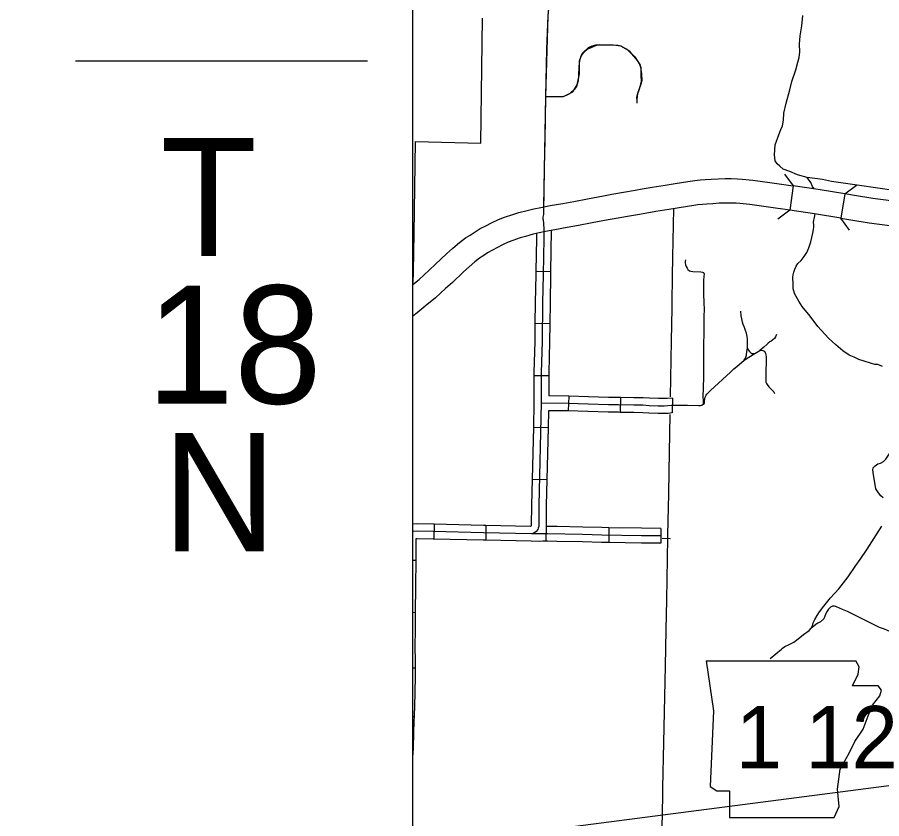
# Model space of a CAD drawing. Extents: x 670147 to 673275, y 705573 to 707613.
# Drawn here: x 671069.5 to 671245.2, y 706283.8 to 706446.7 of the extents above; entities that cross this region are included whole.
import ezdxf

# ---------------------------------------------------------------- set-up
doc = ezdxf.new("R2010")
doc.units = 0
for name, color, linetype in [('10', 7, 'Continuous'), ('21', 7, 'Continuous'), ('31', 7, 'Continuous'), ('32', 7, 'Continuous'), ('33', 7, 'Continuous'), ('34', 7, 'Continuous'), ('35', 7, 'Continuous'), ('37', 7, 'Continuous'), ('5', 7, 'Continuous'), ('6', 7, 'Continuous'), ('Default', 7, 'Continuous'), ('R_NoPlot', 7, 'Continuous')]:
    doc.layers.add(name, color=color, linetype=linetype)

msp = doc.modelspace()

# ---------------------------------------------------------------- linework, layer by layer
at = {"layer": '10'}
for points in [[(671149.93, 706392.34), (671151.21, 706393.4), (671153.21, 706395.25), (671154.56, 706396.47), (671156.79, 706398.58), (671158.06, 706399.73), (671159.41, 706400.89), (671160.66, 706401.82), (671161.59, 706402.4), (671162.38, 706402.96), (671163.63, 706403.72), (671164.75, 706404.31), (671165.9, 706404.93), (671167.32, 706405.57), (671168.53, 706406.04), (671170.27, 706406.62), (671171.47, 706406.97), (671173.16, 706407.42), (671174.51, 706407.74), (671175.93, 706408.03), (671177.84, 706408.4), (671180.42, 706408.86), (671182.67, 706409.25), (671185.43, 706409.77), (671188.71, 706410.42), (671190.41, 706410.73), (671192.75, 706411.12), (671195.09, 706411.52), (671196.53, 706411.82), (671198.55, 706412.16), (671201.24, 706412.55), (671202.85, 706412.81), (671204.96, 706413.16), (671206.29, 706413.37), (671207.27, 706413.5), (671208.33, 706413.62), (671209.34, 706413.7), (671210.59, 706413.78), (671211.98, 706413.86), (671213.39, 706413.9), (671214.61, 706413.91), (671215.91, 706413.86), (671216.85, 706413.79), (671219.04, 706413.57), (671220.53, 706413.37), (671222.95, 706413.04), (671227.27, 706412.4), (671226.54, 706407.45)], [(671232.3, 706411.68), (671227.27, 706412.4)], [(671237.72, 706410.78), (671232.3, 706411.68)], [(671237.72, 706410.78), (671236.95, 706405.84), (671238.96, 706405.53), (671242.71, 706404.93), (671246.36, 706404.41), (671249.15, 706403.98), (671251.89, 706403.63), (671255.92, 706403.02), (671262, 706402.16)], [(671262, 706402.16), (671261.67, 706402.7), (671261.43, 706403.2), (671261.3, 706403.8), (671261.26, 706404.49), (671261.35, 706405.17), (671261.66, 706405.94), (671262.15, 706406.65), (671262.67, 706407.12), (671256.64, 706407.97), (671252.58, 706408.59), (671249.85, 706408.94), (671247.09, 706409.36), (671243.46, 706409.87), (671239.74, 706410.47), (671237.72, 706410.78)], [(671226.54, 706407.45), (671222.24, 706408.09), (671219.87, 706408.42), (671218.46, 706408.6), (671216.41, 706408.81), (671215.63, 706408.87), (671214.55, 706408.91), (671213.48, 706408.9), (671212.18, 706408.87), (671210.9, 706408.79), (671209.71, 706408.71), (671208.81, 706408.64), (671207.89, 706408.54), (671207.02, 706408.42), (671205.75, 706408.22), (671203.66, 706407.88), (671202, 706407.61), (671199.33, 706407.22), (671197.46, 706406.9), (671196.02, 706406.6), (671193.58, 706406.19), (671191.26, 706405.81), (671189.65, 706405.51), (671186.39, 706404.87), (671183.57, 706404.33), (671181.29, 706403.93), (671178.76, 706403.48), (671176.9, 706403.12), (671175.57, 706402.85), (671174.38, 706402.58), (671172.82, 706402.15), (671171.76, 706401.84), (671170.23, 706401.34), (671169.27, 706400.96), (671168.12, 706400.44), (671167.11, 706399.9), (671166.1, 706399.37), (671165.12, 706398.77), (671164.35, 706398.23), (671163.48, 706397.69), (671162.53, 706396.99), (671161.37, 706395.99), (671160.19, 706394.91), (671157.95, 706392.79), (671156.58, 706391.56), (671154.51, 706389.64), (671152.45, 706387.93), (671150.77, 706386.58), (671149.93, 706385.91)], [(671231.59, 706406.73), (671226.54, 706407.45)], [(671236.95, 706405.84), (671231.59, 706406.73)]]:
    msp.add_lwpolyline(points, dxfattribs=at)
at = {"layer": '21'}
for p, q in [((671209.53, 706315.86), (671211.05, 706305.71)), ((671240.66, 706314.67), (671239.96, 706315.84)), ((671240.49, 706313.15), (671240.66, 706314.67)), ((671239.3, 706310.78), (671240.49, 706313.15)), ((671244.55, 706310.78), (671239.3, 706310.78)), ((671245.23, 706309.94), (671244.55, 706310.78)), ((671244.89, 706308.75), (671245.23, 706309.94)), ((671243.36, 706306.89), (671244.89, 706308.75)), ((671242.52, 706304.69), (671243.36, 706306.89)), ((671211.05, 706305.71), (671210.37, 706290.31)), ((671241.5, 706301.99), (671242.52, 706304.69)), ((671239.81, 706299.45), (671241.5, 706301.99)), ((671238.63, 706297.08), (671239.81, 706299.45)), ((671236.77, 706293.87), (671238.63, 706297.08)), ((671236.26, 706289.81), (671236.77, 706293.87)), ((671210.37, 706290.31), (671211.73, 706289.47)), ((671211.73, 706289.47), (671214.27, 706289.47)), ((671214.27, 706289.47), (671214.27, 706284.05)), ((671236.6, 706286.25), (671236.26, 706289.81)), ((671235.58, 706284.05), (671236.6, 706286.25)), ((671214.27, 706284.05), (671235.58, 706284.05))]:
    msp.add_line(p, q, dxfattribs=at)
msp.add_lwpolyline([(671209.53, 706315.86), (671239.96, 706315.84)], dxfattribs=at)
at = {"layer": '31'}
for points in [[(671176.41, 706405.57), (671176.45, 706406.03), (671176.54, 706406.62), (671176.56, 706407.21), (671176.58, 706408.3), (671176.61, 706410.29), (671176.61, 706410.94), (671176.68, 706416.13), (671176.79, 706421.69), (671176.99, 706430.59), (671177.17, 706440.23), (671177.44, 706446.99), (671177.51, 706447.83), (671177.59, 706448.32), (671177.68, 706449.04), (671177.73, 706449.35)], [(671195.45, 706430.08), (671195.45, 706430.39), (671195.58, 706430.98), (671195.98, 706432.13), (671196.29, 706433.09), (671196.41, 706433.71), (671196.36, 706434.8), (671196.34, 706436.41), (671196.12, 706437.09), (671195.59, 706437.92), (671194.1, 706439.63), (671193.2, 706440.29), (671192.28, 706440.79), (671191.66, 706440.92), (671187.77, 706441.09), (671187.08, 706440.99), (671186.28, 706440.78), (671185.54, 706440.47), (671184.67, 706439.66), (671184.08, 706438.79), (671183.77, 706437.83), (671183.68, 706436.75), (671183.63, 706434.73), (671183.52, 706433.77), (671183.36, 706433.12), (671183.17, 706432.63), (671182.73, 706431.98), (671182.14, 706431.43), (671181.76, 706431.1), (671181.08, 706430.79), (671180.54, 706430.58), (671179.33, 706430.53), (671176.99, 706430.59)]]:
    msp.add_lwpolyline(points, dxfattribs=at)
at = {"layer": '32'}
for p, q in [((671174.92, 706395.05), (671177.92, 706394.99)), ((671174.75, 706384.48), (671177.75, 706384.44)), ((671174.54, 706373.9), (671177.54, 706373.9)), ((671181.61, 706369.66), (671181.53, 706366.66)), ((671192.15, 706369.38), (671192.1, 706366.38)), ((671202.7, 706369.25), (671202.65, 706366.25)), ((671174.42, 706363.38), (671177.42, 706363.31)), ((671174.18, 706352.82), (671177.18, 706352.75)), ((671154.23, 706343.63), (671154.16, 706340.63)), ((671164.79, 706343.38), (671164.73, 706340.39)), ((671177.01, 706343.2), (671176.96, 706340.2)), ((671189.8, 706342.93), (671189.75, 706339.93)), ((671200.35, 706342.77), (671200.32, 706339.77)), ((671149.93, 706336.31), (671150.5, 706336.31)), ((671149.93, 706325.74), (671150.42, 706325.73)), ((671149.93, 706314.45), (671150.4, 706314.44)), ((671149.93, 706304.59), (671150.17, 706304.59))]:
    msp.add_line(p, q, dxfattribs=at)
for points in [[(671176.41, 706405.57), (671176.51, 706404.67), (671176.54, 706403.69), (671176.54, 706401.72), (671176.41, 706394.4), (671176.31, 706388.64), (671176.19, 706380.77), (671176.04, 706374.46), (671176.04, 706368.25)], [(671175.04, 706402.73), (671175.04, 706401.73), (671174.92, 706395.05)], [(671178.07, 706403.36), (671177.92, 706394.99)], [(671174.92, 706395.05), (671174.91, 706394.43), (671174.81, 706388.66), (671174.75, 706384.48)], [(671177.92, 706394.99), (671177.91, 706394.38), (671177.81, 706388.61), (671177.75, 706384.44)], [(671174.75, 706384.48), (671174.69, 706380.8), (671174.54, 706374.48), (671174.54, 706373.9)], [(671177.75, 706384.44), (671177.69, 706380.74), (671177.54, 706374.45), (671177.54, 706373.9)], [(671174.54, 706373.9), (671174.54, 706368.26), (671174.42, 706363.38)], [(671177.54, 706373.9), (671177.54, 706369.72)], [(671181.61, 706369.66), (671181.55, 706369.66), (671177.54, 706369.72)], [(671192.15, 706369.38), (671191.77, 706369.39), (671189.72, 706369.41), (671185.62, 706369.54), (671181.61, 706369.66)], [(671202.7, 706369.29), (671201.65, 706369.18), (671201.02, 706369.17), (671199.86, 706369.17), (671198.04, 706369.23), (671196.76, 706369.31), (671194.88, 706369.34), (671192.15, 706369.38)], [(671176.04, 706368.25), (671175.55, 706347.49), (671175.51, 706343.18), (671175.43, 706342.85), (671175.32, 706342.58), (671174.96, 706342.17), (671174.5, 706341.84), (671174.05, 706341.7), (671164.26, 706341.9), (671154.06, 706342.13), (671150.8, 706342.2), (671150.07, 706342.18), (671149.93, 706342.15)], [(671202.68, 706367.75), (671202.41, 706367.75), (671201.74, 706367.68), (671201.04, 706367.67), (671199.83, 706367.67), (671197.97, 706367.73), (671196.7, 706367.81), (671194.85, 706367.84), (671191.75, 706367.89), (671189.68, 706367.91), (671185.57, 706368.04), (671181.52, 706368.16), (671176.04, 706368.25)], [(671177.5, 706366.72), (671177.42, 706363.31)], [(671181.53, 706366.66), (671181.49, 706366.66), (671177.5, 706366.72)], [(671192.1, 706366.38), (671191.73, 706366.39), (671189.65, 706366.41), (671185.53, 706366.54), (671181.53, 706366.66)], [(671202.66, 706366.27), (671201.83, 706366.18), (671201.05, 706366.17), (671199.81, 706366.17), (671197.9, 706366.24), (671196.65, 706366.31), (671194.83, 706366.34), (671192.1, 706366.38)], [(671174.42, 706363.38), (671174.18, 706352.82)], [(671177.42, 706363.31), (671177.18, 706352.75)], [(671174.18, 706352.82), (671174.05, 706347.51), (671174.01, 706343.37), (671173.98, 706343.32)], [(671177.18, 706352.75), (671177.05, 706347.46), (671177.01, 706343.2)], [(671154.23, 706343.63), (671154.09, 706343.63), (671150.8, 706343.7), (671149.93, 706343.68)], [(671164.79, 706343.38), (671164.29, 706343.39), (671154.23, 706343.63)], [(671173.98, 706343.32), (671173.95, 706343.29), (671173.83, 706343.2), (671164.79, 706343.38)], [(671179.24, 706343.15), (671177.01, 706343.2)], [(671189.8, 706342.93), (671188.37, 706342.95), (671184.48, 706343.06), (671179.24, 706343.15)], [(671200.35, 706342.77), (671196.44, 706342.81), (671189.8, 706342.93)], [(671200.33, 706341.27), (671196.42, 706341.31), (671188.34, 706341.45), (671184.44, 706341.56), (671177.31, 706341.69), (671176.34, 706341.72), (671175.6, 706341.66), (671174.05, 706341.7)], [(671154.16, 706340.63), (671154.03, 706340.63), (671150.8, 706340.7), (671150.53, 706340.69), (671150.51, 706339.83), (671150.5, 706336.31)], [(671164.73, 706340.39), (671164.23, 706340.4), (671154.16, 706340.63)], [(671174.01, 706340.2), (671164.73, 706340.39)], [(671179.19, 706340.16), (671177.27, 706340.19), (671176.37, 706340.21), (671175.64, 706340.16), (671174.01, 706340.2)], [(671189.75, 706339.93), (671188.3, 706339.95), (671184.41, 706340.06), (671179.19, 706340.16)], [(671200.32, 706339.77), (671196.4, 706339.81), (671189.75, 706339.93)], [(671150.5, 706336.31), (671150.48, 706331.06), (671150.42, 706325.73)], [(671150.42, 706325.73), (671150.37, 706322.3), (671150.34, 706318.65), (671150.41, 706316.01), (671150.4, 706315.18)], [(671150.4, 706315.18), (671150.37, 706312.99), (671150.32, 706309.26), (671150.17, 706304.59)], [(671150.17, 706304.59), (671150.14, 706303.74), (671149.98, 706298.41), (671149.93, 706296.75)]]:
    msp.add_lwpolyline(points, dxfattribs=at)
at = {"layer": '33'}
for points in [[(671176.58, 706408.3), (671176.99, 706430.59), (671177.44, 706446.99), (671177.59, 706448.33)], [(671176.99, 706430.59), (671180.57, 706430.59), (671182.42, 706431.55), (671183.35, 706432.93), (671183.78, 706435.19), (671183.83, 706437.81), (671184.37, 706439.3), (671185.38, 706440.23), (671187.44, 706441.05), (671190.73, 706441.08), (671192.14, 706440.85), (671193.55, 706440.09), (671195.02, 706438.63), (671195.97, 706437.16), (671196.2, 706436.57), (671196.4, 706435.22), (671196.45, 706433.78), (671196.2, 706432.91), (671195.61, 706431.19), (671195.47, 706430.06), (671195.46, 706429.23)]]:
    msp.add_lwpolyline(points, dxfattribs=at)
at = {"layer": '34'}
for points in [[(671205.33, 706397.36), (671205.28, 706397.07), (671205.31, 706396.77), (671205.36, 706396.36), (671205.47, 706396), (671205.67, 706395.67), (671205.85, 706395.42), (671206.14, 706395.17), (671206.45, 706395.08), (671206.85, 706395.03), (671208.44, 706394.96), (671208.81, 706394.9), (671208.99, 706394.79), (671209.07, 706394.64), (671209.13, 706394.44), (671209.1, 706394.09), (671209.08, 706393.76), (671209, 706393.36), (671208.99, 706392.73), (671208.99, 706391.55), (671209.01, 706390.57), (671209.07, 706388.55), (671209.12, 706387.33), (671209.07, 706385.89), (671209.08, 706383.48), (671209.07, 706382.16), (671209.04, 706380.53), (671209.04, 706378.99), (671209.01, 706375.95), (671209, 706374.67), (671209, 706373.48), (671208.91, 706369.47), (671208.94, 706368.82), (671208.96, 706368.47), (671208.96, 706368.19), (671208.94, 706368.03), (671208.82, 706367.89), (671208.68, 706367.79), (671208.53, 706367.74), (671208.33, 706367.71), (671208, 706367.71), (671205.77, 706367.78), (671203.25, 706367.74), (671202.68, 706367.75)], [(671217.3, 706376.97), (671217.52, 706377.39), (671217.73, 706378.01), (671217.84, 706378.72), (671217.94, 706379.43), (671217.95, 706380.04), (671217.96, 706380.61), (671217.93, 706381.26), (671217.86, 706381.82), (671217.73, 706382.45), (671217.55, 706383.02), (671217.33, 706383.66), (671217.11, 706384.25), (671216.97, 706384.71), (671216.8, 706385.4), (671216.68, 706385.99), (671216.6, 706386.93)], [(671223.88, 706382.22), (671223.66, 706381.75), (671223.42, 706381.41), (671223.14, 706381.13), (671222.75, 706380.82), (671222.51, 706380.7), (671222.18, 706380.45), (671221.86, 706380.18), (671221.27, 706379.62), (671220.88, 706379.28), (671220.5, 706378.97)], [(671208.94, 706368.03), (671209.07, 706368.06), (671209.15, 706368.11), (671209.21, 706368.26), (671209.25, 706368.66), (671209.29, 706369.11), (671209.38, 706369.46), (671209.57, 706369.84), (671209.71, 706370.05), (671209.84, 706370.23), (671210.01, 706370.42), (671210.47, 706370.83), (671212.07, 706372.28), (671214.5, 706374.58), (671215.19, 706375.22), (671215.77, 706375.7), (671217.3, 706376.97), (671218.24, 706377.63), (671219.43, 706378.33), (671220.5, 706378.97), (671220.75, 706379.01), (671221.06, 706378.94), (671221.34, 706378.79), (671221.52, 706378.57), (671221.65, 706378.33), (671221.7, 706378.06), (671221.76, 706377.69), (671221.76, 706376.83), (671221.69, 706374.52), (671221.7, 706373.2), (671221.72, 706372.51), (671221.79, 706372.26), (671221.95, 706372.01), (671222.27, 706371.57), (671222.76, 706371.1), (671223.11, 706370.78), (671223.29, 706370.57), (671223.4, 706370.35), (671223.54, 706370.2)], [(671217.94, 706379.43), (671218.08, 706379.09), (671218.34, 706378.73), (671218.65, 706378.45), (671218.84, 706378.37), (671219.06, 706378.35), (671219.43, 706378.33)]]:
    msp.add_lwpolyline(points, dxfattribs=at)
at = {"layer": '35'}
for points in [[(671231.49, 706411.79), (671231.18, 706412.3), (671230.83, 706413.1), (671230.06, 706414.11), (671228.15, 706414.67), (671226.56, 706415.35), (671225.23, 706415.83), (671224.51, 706416.42), (671224.02, 706416.89), (671223.57, 706417.51), (671223.48, 706418.73), (671223.57, 706420.77), (671224.3, 706422.81), (671224.75, 706423.9), (671225.07, 706424.62), (671225.29, 706425.8), (671225.38, 706427.2), (671225.84, 706429.24), (671226.56, 706431.92), (671226.97, 706433.64), (671227.79, 706435.99), (671228.19, 706437.53), (671228.46, 706438.49), (671228.6, 706439.66), (671228.56, 706441.2), (671228.69, 706442.91), (671229.01, 706444.95), (671229.19, 706447.03)], [(671250.4, 706411.25), (671249.35, 706411.34), (671247.27, 706411.52), (671245.44, 706411.84), (671239.78, 706412.63), (671235.07, 706413.32), (671233.23, 706413.74), (671230.06, 706414.11)], [(671245.41, 706375.69), (671244.91, 706375.93), (671244.44, 706376.09), (671243.88, 706376.11), (671242.98, 706376.39), (671241.69, 706376.77), (671240.58, 706377.15), (671239.64, 706377.6), (671238.65, 706377.98), (671237.32, 706378.86), (671235.89, 706380.07), (671234.46, 706381.49), (671232.29, 706383.82), (671230.7, 706385.93), (671229.05, 706387.9), (671228.39, 706389), (671227.58, 706390.42), (671227.24, 706391.49), (671227.22, 706392.47), (671227.18, 706393.8), (671227.24, 706394.36), (671227.38, 706394.84), (671227.6, 706395.47), (671227.88, 706396.08), (671228.18, 706396.63), (671228.85, 706397.23), (671229.49, 706398.07), (671229.99, 706398.84), (671230.4, 706399.8), (671230.82, 706401.05), (671231.24, 706402.78), (671231.4, 706403.54), (671231.48, 706404.08), (671231.48, 706404.52), (671231.4, 706404.99), (671231.46, 706405.47), (671231.58, 706405.99), (671231.7, 706406.71)], [(671243.53, 706355.11), (671243.89, 706355.5), (671244.44, 706355.89), (671244.99, 706356.02), (671245.64, 706356.36), (671246.06, 706356.86), (671246.66, 706357.69), (671247.15, 706358.79), (671247.68, 706360.23), (671248.12, 706361.69), (671248.46, 706362.92)], [(671245.56, 706349), (671245.07, 706349.39), (671244.6, 706349.99), (671244.05, 706350.83), (671243.89, 706351.74), (671243.6, 706353.65), (671243.45, 706354.67), (671243.53, 706355.11)], [(671222.56, 706316.37), (671224.85, 706318.23), (671225.06, 706318.45), (671225.58, 706318.79), (671226.42, 706319.21), (671227.41, 706319.68), (671228.24, 706320.36), (671229.37, 706321.2), (671230.51, 706322.06), (671230.93, 706322.5), (671231.17, 706323.02), (671231.3, 706323.57), (671231.64, 706324.3), (671232.11, 706325.11), (671232.62, 706325.86), (671233.45, 706326.96), (671234.86, 706328.68), (671236.54, 706330.48), (671238.42, 706332.97), (671239.98, 706335.24), (671240.87, 706336.5), (671242.28, 706338.59), (671244.21, 706341.57), (671245.27, 706343.25)], [(671237.29, 706326.33), (671236.06, 706326.84), (671235.63, 706326.96), (671235.25, 706326.98), (671234.81, 706326.76), (671234.44, 706326.39), (671234.02, 706325.79), (671233.7, 706324.92), (671233.48, 706324.38), (671232.77, 706323.83), (671232.23, 706323.55), (671231.87, 706323.25), (671231.44, 706322.95), (671230.93, 706322.5)], [(671255.23, 706318.52), (671254.68, 706318.55), (671253.71, 706318.82), (671252.45, 706319.3), (671250.81, 706320.11), (671247.65, 706321.49), (671245.84, 706322.3), (671244.77, 706322.64), (671243.55, 706323.27), (671238.31, 706325.91), (671237.29, 706326.33)]]:
    msp.add_lwpolyline(points, dxfattribs=at)
at = {"layer": '37'}
for points in [[(671225.47, 706414.81), (671227.26, 706412.4)], [(671237.73, 706410.78), (671240.15, 706412.54)], [(671226.54, 706407.45), (671224.13, 706405.66)], [(671238.71, 706403.41), (671236.95, 706405.84)]]:
    msp.add_lwpolyline(points, dxfattribs=at)
at = {"layer": '5'}
msp.add_lwpolyline([(671202.31, 706340.7), (671200.62, 706340.74)], dxfattribs=at)
at = {"layer": '6'}
for points in [[(671149.99, 706392.76), (671150.03, 706395), (671150.16, 706402.76), (671150.45, 706421.43), (671163.72, 706421.12), (671164.11, 706446.51)], [(671202.29, 706369.52), (671202.5, 706380.94), (671202.62, 706387.59), (671202.63, 706388.68), (671202.73, 706393.98), (671202.8, 706398.01), (671202.97, 706407.77)], [(671200.21, 706262.08), (671200.73, 706288.43), (671200.77, 706290.08), (671200.95, 706299.29), (671201.26, 706314.78), (671201.41, 706322.17), (671201.53, 706328.25), (671201.78, 706340.86), (671201.79, 706341.12), (671201.79, 706341.46), (671201.84, 706344.26), (671201.94, 706349.83), (671202.02, 706354.34), (671202.23, 706365.94)]]:
    msp.add_lwpolyline(points, dxfattribs=at)
at = {"layer": 'Default'}
for p, q in [((671081.31, 706437.85), (671140.72, 706437.85)), ((671069.5, 706267.64), (671601.78, 706336.35))]:
    msp.add_line(p, q, dxfattribs=at)
at = {"layer": 'R_NoPlot'}
msp.add_lwpolyline([(671149.93, 706689.36), (672221.93, 706689.36), (672221.93, 705919.71), (671149.93, 705919.71)], close=True, dxfattribs=at)

# ---------------------------------------------------------------- texts
at = {"layer": '21'}
msp.add_text('1 12', height=12.672, dxfattribs=at).set_placement((671215.57, 706294.02))
at = {"layer": 'Default'}
for s, p in [('T', (671098.64, 706398.16)), ('18', (671095.71, 706368.16)), ('N', (671099.03, 706338.16))]:
    msp.add_text(s, height=24, dxfattribs=at).set_placement(p)

doc.saveas('drawing.dxf')
